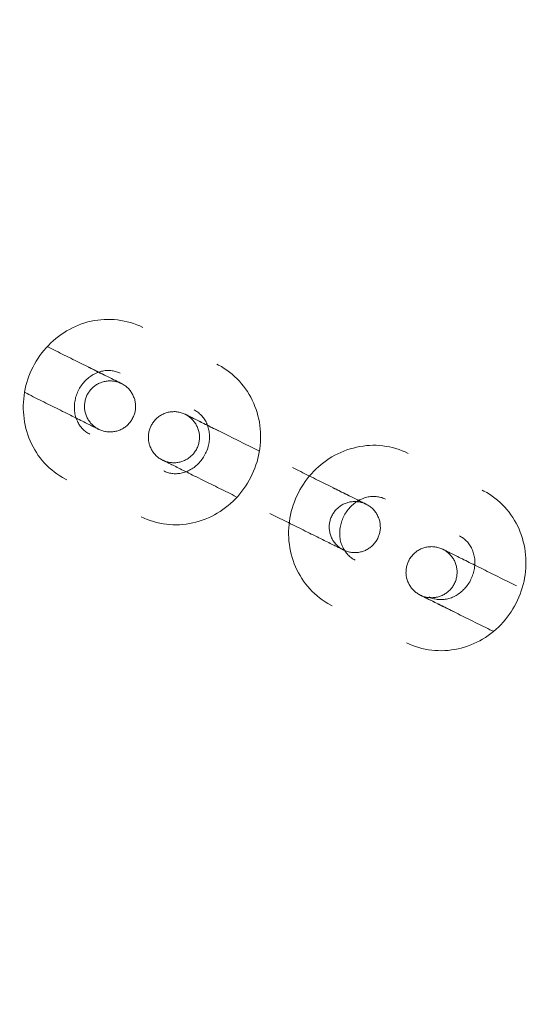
# Model space of a CAD drawing. Header units: millimetres. Extents: x -188930 to 271134, y -158090 to 283816.
# Tile 572 of 610: x 47196 to 47255, y 77569 to 77684. Entities that reach past the tile are written whole.
import ezdxf

# ---------------------------------------------------------------- set-up
doc = ezdxf.new("R2010")
doc.units = ezdxf.units.MM
doc.linetypes.add('AA_PRZERYWANA', pattern=[4, 3, -1])
doc.layers.add('A-DETL-1', color=5, linetype='AA_PRZERYWANA', lineweight=25)
doc.layers.add('I-FURN', color=30, linetype='Continuous', lineweight=9)

# ---------------------------------------------------------------- blocks, each defined once
blk = doc.blocks.new('LARSLAJ_hamak - LARSLAJ_hamak-V31-PZT-dwg')
at = {"layer": 'I-FURN', "flags": 128}
for points in [[(-3584.88, 7.34), (-3585.27, 7.33), (-3585.66, 7.3), (-3586.04, 7.26), (-3586.43, 7.2), (-3586.81, 7.13), (-3587.19, 7.04), (-3587.56, 6.93), (-3587.93, 6.81), (-3588.29, 6.67), (-3588.65, 6.51), (-3589, 6.34), (-3589.34, 6.16), (-3589.68, 5.96), (-3590, 5.75), (-3590.32, 5.53), (-3590.63, 5.29), (-3590.93, 5.04), (-3591.21, 4.78), (-3591.49, 4.5), (-3591.76, 4.22), (-3592.01, 3.92), (-3592.25, 3.62), (-3592.48, 3.3), (-3592.7, 2.98), (-3592.91, 2.65), (-3593.1, 2.31), (-3593.28, 1.97), (-3593.45, 1.61), (-3593.6, 1.25), (-3593.74, 0.89), (-3593.86, 0.52), (-3593.97, 0.14), (-3594.07, -0.23), (-3594.15, -0.62), (-3594.22, -1), (-3594.28, -1.39), (-3594.32, -1.78), (-3594.34, -2.17), (-3594.35, -2.56), (-3594.35, -2.95), (-3594.33, -3.34), (-3594.3, -3.73), (-3594.25, -4.12), (-3594.19, -4.5), (-3594.12, -4.89), (-3594.03, -5.27), (-3593.92, -5.64), (-3593.81, -6.02), (-3593.67, -6.38), (-3593.53, -6.75), (-3593.37, -7.1), (-3593.2, -7.45), (-3593.01, -7.8), (-3592.81, -8.13), (-3592.6, -8.46), (-3592.38, -8.78), (-3592.14, -9.09), (-3591.89, -9.39), (-3591.63, -9.68), (-3591.36, -9.96), (-3591.08, -10.23), (-3590.79, -10.48), (-3590.49, -10.73), (-3590.17, -10.96), (-3589.85, -11.18), (-3589.52, -11.38), (-3589.18, -11.57), (-3588.84, -11.75), (-3588.48, -11.91), (-3588.12, -12.06), (-3587.76, -12.19), (-3587.39, -12.31), (-3587.01, -12.41), (-3586.63, -12.49), (-3586.25, -12.56), (-3585.86, -12.61), (-3585.48, -12.64), (-3585.09, -12.66), (-3584.88, -12.66)], [(-3575.16, -12.66), (-3574.77, -12.65), (-3574.39, -12.63), (-3574, -12.59), (-3573.62, -12.53), (-3573.23, -12.45), (-3572.86, -12.36), (-3572.48, -12.25), (-3572.11, -12.13), (-3571.75, -11.99), (-3571.39, -11.84), (-3571.04, -11.67), (-3570.7, -11.48), (-3570.37, -11.29), (-3570.04, -11.08), (-3569.72, -10.85), (-3569.41, -10.61), (-3569.12, -10.36), (-3568.83, -10.1), (-3568.55, -9.83), (-3568.29, -9.54), (-3568.03, -9.25), (-3567.79, -8.94), (-3567.56, -8.63), (-3567.34, -8.31), (-3567.13, -7.98), (-3566.94, -7.64), (-3566.76, -7.29), (-3566.6, -6.94), (-3566.44, -6.58), (-3566.3, -6.21), (-3566.18, -5.84), (-3566.07, -5.47), (-3565.97, -5.09), (-3565.89, -4.71), (-3565.82, -4.32), (-3565.76, -3.94), (-3565.72, -3.55), (-3565.7, -3.16), (-3565.69, -2.77), (-3565.69, -2.38), (-3565.71, -1.98), (-3565.74, -1.6), (-3565.79, -1.21), (-3565.85, -0.82), (-3565.92, -0.44), (-3566.01, -0.06), (-3566.12, 0.32), (-3566.24, 0.69), (-3566.37, 1.06), (-3566.51, 1.42), (-3566.67, 1.78), (-3566.84, 2.13), (-3567.03, 2.47), (-3567.23, 2.81), (-3567.44, 3.13), (-3567.66, 3.45), (-3567.9, 3.76), (-3568.15, 4.06), (-3568.41, 4.35), (-3568.68, 4.63), (-3568.96, 4.9), (-3569.25, 5.16), (-3569.56, 5.4), (-3569.87, 5.63), (-3570.19, 5.85), (-3570.52, 6.06), (-3570.86, 6.25), (-3571.21, 6.43), (-3571.56, 6.59), (-3571.92, 6.73), (-3572.28, 6.87), (-3572.66, 6.98), (-3573.03, 7.08), (-3573.41, 7.17), (-3573.79, 7.23), (-3574.18, 7.28), (-3574.57, 7.32), (-3574.95, 7.34), (-3575.16, 7.34)], [(-3550.4, 7.96), (-3550.79, 7.96), (-3551.17, 7.93), (-3551.56, 7.89), (-3551.95, 7.83), (-3552.33, 7.76), (-3552.7, 7.66), (-3553.08, 7.56), (-3553.45, 7.43), (-3553.81, 7.29), (-3554.17, 7.14), (-3554.52, 6.97), (-3554.86, 6.79), (-3555.19, 6.59), (-3555.52, 6.38), (-3555.84, 6.15), (-3556.15, 5.92), (-3556.44, 5.67), (-3556.73, 5.4), (-3557.01, 5.13), (-3557.27, 4.85), (-3557.53, 4.55), (-3557.77, 4.25), (-3558, 3.93), (-3558.22, 3.61), (-3558.43, 3.28), (-3558.62, 2.94), (-3558.8, 2.59), (-3558.96, 2.24), (-3559.12, 1.88), (-3559.26, 1.52), (-3559.38, 1.15), (-3559.49, 0.77), (-3559.59, 0.39), (-3559.67, 0.01), (-3559.74, -0.37), (-3559.8, -0.76), (-3559.84, -1.15), (-3559.86, -1.54), (-3559.87, -1.93), (-3559.87, -2.32), (-3559.85, -2.71), (-3559.82, -3.1), (-3559.77, -3.49), (-3559.71, -3.88), (-3559.64, -4.26), (-3559.55, -4.64), (-3559.44, -5.02), (-3559.33, -5.39), (-3559.19, -5.76), (-3559.05, -6.12), (-3558.89, -6.48), (-3558.72, -6.83), (-3558.53, -7.17), (-3558.33, -7.5), (-3558.12, -7.83), (-3557.9, -8.15), (-3557.66, -8.46), (-3557.41, -8.76), (-3557.15, -9.05), (-3556.88, -9.33), (-3556.6, -9.6), (-3556.31, -9.85), (-3556, -10.1), (-3555.69, -10.33), (-3555.37, -10.55), (-3555.04, -10.75), (-3554.7, -10.95), (-3554.35, -11.12), (-3554, -11.28), (-3553.64, -11.43), (-3553.28, -11.56), (-3552.9, -11.68), (-3552.53, -11.78), (-3552.15, -11.86), (-3551.77, -11.93), (-3551.38, -11.98), (-3550.99, -12.02), (-3550.61, -12.03), (-3550.4, -12.04)], [(-3540.68, -12.03), (-3540.29, -12.03), (-3539.9, -12), (-3539.52, -11.96), (-3539.13, -11.9), (-3538.75, -11.82), (-3538.37, -11.73), (-3538, -11.63), (-3537.63, -11.5), (-3537.27, -11.36), (-3536.91, -11.21), (-3536.56, -11.04), (-3536.22, -10.86), (-3535.88, -10.66), (-3535.56, -10.45), (-3535.24, -10.22), (-3534.93, -9.99), (-3534.63, -9.74), (-3534.35, -9.47), (-3534.07, -9.2), (-3533.8, -8.92), (-3533.55, -8.62), (-3533.31, -8.32), (-3533.08, -8), (-3532.86, -7.68), (-3532.65, -7.35), (-3532.46, -7.01), (-3532.28, -6.66), (-3532.11, -6.31), (-3531.96, -5.95), (-3531.82, -5.59), (-3531.7, -5.22), (-3531.59, -4.84), (-3531.49, -4.46), (-3531.41, -4.08), (-3531.34, -3.7), (-3531.28, -3.31), (-3531.24, -2.92), (-3531.22, -2.53), (-3531.21, -2.14), (-3531.21, -1.75), (-3531.23, -1.36), (-3531.26, -0.97), (-3531.31, -0.58), (-3531.37, -0.19), (-3531.44, 0.19), (-3531.53, 0.57), (-3531.64, 0.95), (-3531.75, 1.32), (-3531.89, 1.69), (-3532.03, 2.05), (-3532.19, 2.41), (-3532.36, 2.76), (-3532.55, 3.1), (-3532.75, 3.43), (-3532.96, 3.76), (-3533.18, 4.08), (-3533.42, 4.39), (-3533.67, 4.69), (-3533.93, 4.98), (-3534.2, 5.26), (-3534.48, 5.53), (-3534.77, 5.78), (-3535.07, 6.03), (-3535.39, 6.26), (-3535.71, 6.48), (-3536.04, 6.68), (-3536.38, 6.88), (-3536.72, 7.05), (-3537.08, 7.22), (-3537.44, 7.36), (-3537.8, 7.49), (-3538.17, 7.61), (-3538.55, 7.71), (-3538.93, 7.79), (-3539.31, 7.86), (-3539.7, 7.91), (-3540.08, 7.95), (-3540.47, 7.96), (-3540.68, 7.97)], [(-3583.84, 1.61), (-3583.86, 1.61), (-3583.89, 1.61), (-3583.93, 1.61), (-3583.98, 1.61), (-3584.04, 1.61), (-3584.11, 1.61), (-3584.19, 1.61), (-3584.28, 1.61), (-3584.39, 1.61), (-3584.5, 1.61), (-3584.63, 1.61), (-3584.76, 1.61), (-3584.9, 1.61), (-3585.06, 1.61), (-3585.22, 1.61), (-3585.39, 1.61), (-3585.57, 1.61), (-3585.76, 1.61), (-3585.96, 1.61), (-3586.16, 1.61), (-3586.38, 1.61), (-3586.59, 1.61), (-3586.82, 1.61), (-3587.05, 1.61), (-3587.29, 1.61), (-3587.54, 1.61), (-3587.79, 1.61), (-3588.04, 1.61), (-3588.3, 1.61), (-3588.56, 1.61), (-3588.83, 1.61), (-3589.1, 1.61), (-3589.37, 1.61), (-3589.65, 1.61), (-3589.92, 1.61), (-3590.2, 1.61), (-3590.48, 1.61), (-3590.76, 1.61), (-3591.04, 1.61), (-3591.32, 1.61), (-3591.6, 1.61), (-3591.88, 1.61), (-3592.15, 1.61), (-3592.43, 1.61), (-3592.7, 1.61), (-3592.97, 1.61), (-3593.23, 1.61), (-3593.49, 1.61)], [(-3584.88, -6.66), (-3585.01, -6.66), (-3585.14, -6.65), (-3585.27, -6.64), (-3585.39, -6.62), (-3585.52, -6.59), (-3585.65, -6.56), (-3585.78, -6.53), (-3585.9, -6.48), (-3586.03, -6.44), (-3586.15, -6.38), (-3586.28, -6.32), (-3586.4, -6.26), (-3586.52, -6.19), (-3586.64, -6.11), (-3586.75, -6.03), (-3586.86, -5.94), (-3586.98, -5.85), (-3587.08, -5.75), (-3587.19, -5.64), (-3587.29, -5.53), (-3587.39, -5.42), (-3587.49, -5.3), (-3587.58, -5.18), (-3587.67, -5.05), (-3587.75, -4.91), (-3587.83, -4.77), (-3587.9, -4.63), (-3587.97, -4.49), (-3588.03, -4.34), (-3588.09, -4.18), (-3588.14, -4.03), (-3588.19, -3.87), (-3588.23, -3.71), (-3588.27, -3.54), (-3588.3, -3.38), (-3588.32, -3.21), (-3588.34, -3.05), (-3588.35, -2.88), (-3588.35, -2.71), (-3588.35, -2.54), (-3588.35, -2.37), (-3588.33, -2.2), (-3588.31, -2.04), (-3588.28, -1.87), (-3588.25, -1.71), (-3588.21, -1.54), (-3588.17, -1.38), (-3588.12, -1.23), (-3588.07, -1.07), (-3588, -0.92), (-3587.94, -0.77), (-3587.87, -0.63), (-3587.79, -0.49), (-3587.71, -0.35), (-3587.63, -0.22), (-3587.54, -0.09), (-3587.44, 0.03), (-3587.35, 0.15), (-3587.25, 0.26), (-3587.14, 0.37), (-3587.04, 0.47), (-3586.93, 0.56), (-3586.81, 0.66), (-3586.7, 0.74), (-3586.58, 0.82), (-3586.46, 0.89), (-3586.34, 0.96), (-3586.22, 1.02), (-3586.1, 1.08), (-3585.97, 1.13), (-3585.85, 1.18), (-3585.72, 1.22), (-3585.59, 1.25), (-3585.46, 1.28), (-3585.34, 1.3), (-3585.21, 1.32), (-3585.08, 1.33), (-3584.95, 1.34), (-3584.88, 1.34)], [(-3588.18, 1.61), (-3587.92, 1.61), (-3587.67, 1.61), (-3587.42, 1.61), (-3587.18, 1.61), (-3586.95, 1.61), (-3586.72, 1.61), (-3586.49, 1.61), (-3586.28, 1.61), (-3586.07, 1.61), (-3585.87, 1.61), (-3585.67, 1.61), (-3585.49, 1.61), (-3585.31, 1.61), (-3585.15, 1.61), (-3584.99, 1.61), (-3584.84, 1.61), (-3584.7, 1.61), (-3584.57, 1.61), (-3584.45, 1.61), (-3584.34, 1.61), (-3584.24, 1.61), (-3584.15, 1.61), (-3584.07, 1.61), (-3584.01, 1.61), (-3583.95, 1.61), (-3583.91, 1.61), (-3583.87, 1.61), (-3583.85, 1.61)], [(-3586.84, -1.39), (-3586.83, -1.27), (-3586.83, -1.15), (-3586.81, -1.03), (-3586.8, -0.91), (-3586.78, -0.79), (-3586.75, -0.68), (-3586.72, -0.56), (-3586.68, -0.45), (-3586.64, -0.33), (-3586.6, -0.22), (-3586.55, -0.11), (-3586.5, 0), (-3586.44, 0.1), (-3586.38, 0.2), (-3586.31, 0.3), (-3586.24, 0.4), (-3586.17, 0.5), (-3586.09, 0.59), (-3586.01, 0.68), (-3585.93, 0.76), (-3585.84, 0.84), (-3585.75, 0.92), (-3585.65, 1), (-3585.56, 1.07), (-3585.46, 1.14), (-3585.35, 1.2), (-3585.25, 1.26), (-3585.14, 1.31), (-3585.03, 1.36), (-3584.92, 1.41), (-3584.81, 1.45), (-3584.7, 1.49), (-3584.58, 1.52), (-3584.46, 1.54), (-3584.35, 1.57), (-3584.23, 1.59), (-3584.11, 1.6), (-3583.99, 1.61), (-3583.87, 1.61), (-3583.84, 1.61)], [(-3583.84, 1.61), (-3583.72, 1.61), (-3583.6, 1.6), (-3583.48, 1.59), (-3583.36, 1.57), (-3583.24, 1.55), (-3583.12, 1.53), (-3583.01, 1.49), (-3582.89, 1.46), (-3582.78, 1.42), (-3582.67, 1.37), (-3582.56, 1.33), (-3582.45, 1.27), (-3582.35, 1.21), (-3582.24, 1.15), (-3582.14, 1.09), (-3582.04, 1.02), (-3581.95, 0.94), (-3581.86, 0.87), (-3581.77, 0.79), (-3581.68, 0.7), (-3581.6, 0.61), (-3581.52, 0.52), (-3581.45, 0.43), (-3581.38, 0.33), (-3581.31, 0.23), (-3581.25, 0.13), (-3581.19, 0.03), (-3581.14, -0.08), (-3581.09, -0.19), (-3581.04, -0.3), (-3581, -0.41), (-3580.96, -0.53), (-3580.93, -0.64), (-3580.9, -0.76), (-3580.88, -0.88), (-3580.86, -1), (-3580.85, -1.12), (-3580.84, -1.24), (-3580.84, -1.36), (-3580.84, -1.39)], [(-3575.16, 1.34), (-3575.03, 1.34), (-3574.9, 1.33), (-3574.78, 1.31), (-3574.65, 1.29), (-3574.52, 1.27), (-3574.39, 1.24), (-3574.26, 1.2), (-3574.14, 1.16), (-3574.01, 1.11), (-3573.89, 1.06), (-3573.77, 1), (-3573.64, 0.93), (-3573.52, 0.86), (-3573.41, 0.79), (-3573.29, 0.7), (-3573.18, 0.62), (-3573.07, 0.52), (-3572.96, 0.42), (-3572.85, 0.32), (-3572.75, 0.21), (-3572.65, 0.1), (-3572.55, -0.02), (-3572.46, -0.15), (-3572.38, -0.28), (-3572.29, -0.41), (-3572.21, -0.55), (-3572.14, -0.69), (-3572.07, -0.84), (-3572.01, -0.99), (-3571.95, -1.14), (-3571.9, -1.3), (-3571.85, -1.46), (-3571.81, -1.62), (-3571.77, -1.78), (-3571.74, -1.94), (-3571.72, -2.11), (-3571.7, -2.28), (-3571.69, -2.45), (-3571.69, -2.62), (-3571.69, -2.79), (-3571.7, -2.95), (-3571.71, -3.12), (-3571.73, -3.29), (-3571.76, -3.45), (-3571.79, -3.62), (-3571.83, -3.78), (-3571.87, -3.94), (-3571.92, -4.1), (-3571.98, -4.25), (-3572.04, -4.41), (-3572.1, -4.55), (-3572.17, -4.7), (-3572.25, -4.84), (-3572.33, -4.97), (-3572.42, -5.11), (-3572.5, -5.23), (-3572.6, -5.35), (-3572.7, -5.47), (-3572.8, -5.58), (-3572.9, -5.69), (-3573.01, -5.79), (-3573.12, -5.89), (-3573.23, -5.98), (-3573.34, -6.07), (-3573.46, -6.14), (-3573.58, -6.22), (-3573.7, -6.29), (-3573.82, -6.35), (-3573.95, -6.41), (-3574.07, -6.46), (-3574.2, -6.5), (-3574.32, -6.54), (-3574.45, -6.58), (-3574.58, -6.6), (-3574.71, -6.63), (-3574.84, -6.64), (-3574.96, -6.66), (-3575.09, -6.66), (-3575.16, -6.66)], [(-3550.4, -6.04), (-3550.53, -6.03), (-3550.66, -6.02), (-3550.78, -6.01), (-3550.91, -5.99), (-3551.04, -5.97), (-3551.17, -5.93), (-3551.3, -5.9), (-3551.42, -5.86), (-3551.55, -5.81), (-3551.67, -5.75), (-3551.79, -5.69), (-3551.92, -5.63), (-3552.04, -5.56), (-3552.15, -5.48), (-3552.27, -5.4), (-3552.38, -5.31), (-3552.49, -5.22), (-3552.6, -5.12), (-3552.71, -5.02), (-3552.81, -4.91), (-3552.91, -4.79), (-3553.01, -4.67), (-3553.1, -4.55), (-3553.18, -4.42), (-3553.27, -4.29), (-3553.35, -4.15), (-3553.42, -4), (-3553.49, -3.86), (-3553.55, -3.71), (-3553.61, -3.56), (-3553.66, -3.4), (-3553.71, -3.24), (-3553.75, -3.08), (-3553.79, -2.92), (-3553.82, -2.75), (-3553.84, -2.59), (-3553.86, -2.42), (-3553.87, -2.25), (-3553.87, -2.08), (-3553.87, -1.91), (-3553.86, -1.74), (-3553.85, -1.58), (-3553.83, -1.41), (-3553.8, -1.24), (-3553.77, -1.08), (-3553.73, -0.92), (-3553.69, -0.76), (-3553.64, -0.6), (-3553.58, -0.44), (-3553.52, -0.29), (-3553.46, -0.14), (-3553.39, 0), (-3553.31, 0.14), (-3553.23, 0.28), (-3553.14, 0.41), (-3553.06, 0.54), (-3552.96, 0.66), (-3552.87, 0.78), (-3552.76, 0.89), (-3552.66, 0.99), (-3552.55, 1.1), (-3552.44, 1.19), (-3552.33, 1.28), (-3552.22, 1.37), (-3552.1, 1.45), (-3551.98, 1.52), (-3551.86, 1.59), (-3551.74, 1.65), (-3551.62, 1.71), (-3551.49, 1.76), (-3551.36, 1.81), (-3551.24, 1.84), (-3551.11, 1.88), (-3550.98, 1.91), (-3550.85, 1.93), (-3550.73, 1.95), (-3550.6, 1.96), (-3550.47, 1.96), (-3550.4, 1.96)], [(-3540.68, 1.97), (-3540.55, 1.96), (-3540.42, 1.95), (-3540.29, 1.94), (-3540.17, 1.92), (-3540.04, 1.9), (-3539.91, 1.86), (-3539.78, 1.83), (-3539.66, 1.79), (-3539.53, 1.74), (-3539.41, 1.68), (-3539.28, 1.63), (-3539.16, 1.56), (-3539.04, 1.49), (-3538.92, 1.41), (-3538.81, 1.33), (-3538.7, 1.24), (-3538.58, 1.15), (-3538.48, 1.05), (-3538.37, 0.95), (-3538.27, 0.84), (-3538.17, 0.72), (-3538.07, 0.6), (-3537.98, 0.48), (-3537.89, 0.35), (-3537.81, 0.22), (-3537.73, 0.08), (-3537.66, -0.06), (-3537.59, -0.21), (-3537.53, -0.36), (-3537.47, -0.51), (-3537.42, -0.67), (-3537.37, -0.83), (-3537.33, -0.99), (-3537.29, -1.15), (-3537.26, -1.32), (-3537.24, -1.48), (-3537.22, -1.65), (-3537.21, -1.82), (-3537.21, -1.99), (-3537.21, -2.16), (-3537.22, -2.33), (-3537.23, -2.49), (-3537.25, -2.66), (-3537.28, -2.83), (-3537.31, -2.99), (-3537.35, -3.15), (-3537.39, -3.31), (-3537.44, -3.47), (-3537.49, -3.63), (-3537.56, -3.78), (-3537.62, -3.93), (-3537.69, -4.07), (-3537.77, -4.21), (-3537.85, -4.35), (-3537.93, -4.48), (-3538.02, -4.6), (-3538.12, -4.73), (-3538.21, -4.84), (-3538.31, -4.96), (-3538.42, -5.06), (-3538.53, -5.17), (-3538.63, -5.26), (-3538.75, -5.35), (-3538.86, -5.44), (-3538.98, -5.52), (-3539.1, -5.59), (-3539.22, -5.66), (-3539.34, -5.72), (-3539.46, -5.78), (-3539.59, -5.83), (-3539.71, -5.87), (-3539.84, -5.91), (-3539.97, -5.95), (-3540.1, -5.98), (-3540.23, -6), (-3540.35, -6.02), (-3540.48, -6.03), (-3540.61, -6.03), (-3540.68, -6.03)], [(-3576.41, -2.12), (-3576.4, -2), (-3576.4, -1.88), (-3576.39, -1.76), (-3576.37, -1.64), (-3576.35, -1.52), (-3576.32, -1.41), (-3576.29, -1.29), (-3576.25, -1.18), (-3576.21, -1.06), (-3576.17, -0.95), (-3576.12, -0.84), (-3576.07, -0.73), (-3576.01, -0.63), (-3575.95, -0.53), (-3575.88, -0.43), (-3575.81, -0.33), (-3575.74, -0.23), (-3575.66, -0.14), (-3575.58, -0.05), (-3575.5, 0.03), (-3575.41, 0.11), (-3575.32, 0.19), (-3575.22, 0.27), (-3575.13, 0.34), (-3575.03, 0.41), (-3574.93, 0.47), (-3574.82, 0.53), (-3574.71, 0.58), (-3574.61, 0.63), (-3574.49, 0.68), (-3574.38, 0.72), (-3574.27, 0.76), (-3574.15, 0.79), (-3574.03, 0.81), (-3573.92, 0.84), (-3573.8, 0.86), (-3573.68, 0.87), (-3573.56, 0.88), (-3573.44, 0.88), (-3573.41, 0.88)], [(-3573.41, 0.88), (-3573.29, 0.88), (-3573.17, 0.87), (-3573.05, 0.86), (-3572.93, 0.84), (-3572.81, 0.82), (-3572.69, 0.8), (-3572.58, 0.76), (-3572.46, 0.73), (-3572.35, 0.69), (-3572.24, 0.64), (-3572.13, 0.6), (-3572.02, 0.54), (-3571.92, 0.48), (-3571.81, 0.42), (-3571.71, 0.36), (-3571.62, 0.29), (-3571.52, 0.21), (-3571.43, 0.14), (-3571.34, 0.06), (-3571.25, -0.03), (-3571.17, -0.12), (-3571.09, -0.21), (-3571.02, -0.3), (-3570.95, -0.4), (-3570.88, -0.5), (-3570.82, -0.6), (-3570.76, -0.7), (-3570.71, -0.81), (-3570.66, -0.92), (-3570.61, -1.03), (-3570.57, -1.14), (-3570.53, -1.26), (-3570.5, -1.37), (-3570.47, -1.49), (-3570.45, -1.61), (-3570.43, -1.73), (-3570.42, -1.85), (-3570.41, -1.97), (-3570.41, -2.09), (-3570.41, -2.12)], [(-3563.75, 0.88), (-3564.01, 0.88), (-3564.28, 0.88), (-3564.55, 0.88), (-3564.82, 0.88), (-3565.09, 0.88), (-3565.37, 0.88), (-3565.64, 0.88), (-3565.92, 0.88), (-3566.2, 0.88), (-3566.48, 0.88), (-3566.76, 0.88), (-3567.04, 0.88), (-3567.32, 0.88), (-3567.6, 0.88), (-3567.87, 0.88), (-3568.14, 0.88), (-3568.41, 0.88), (-3568.68, 0.88), (-3568.94, 0.88), (-3569.2, 0.88), (-3569.46, 0.88), (-3569.71, 0.88), (-3569.95, 0.88), (-3570.19, 0.88), (-3570.42, 0.88), (-3570.65, 0.88), (-3570.87, 0.88), (-3571.08, 0.88), (-3571.28, 0.88), (-3571.48, 0.88), (-3571.67, 0.88), (-3571.85, 0.88), (-3572.02, 0.88), (-3572.18, 0.88), (-3572.34, 0.88), (-3572.48, 0.88), (-3572.62, 0.88), (-3572.74, 0.88), (-3572.85, 0.88), (-3572.96, 0.88), (-3573.05, 0.88), (-3573.13, 0.88), (-3573.21, 0.88), (-3573.27, 0.88), (-3573.32, 0.88), (-3573.36, 0.88), (-3573.38, 0.88), (-3573.4, 0.88)], [(-3573.4, 0.88), (-3573.38, 0.88), (-3573.36, 0.88), (-3573.32, 0.88), (-3573.27, 0.88), (-3573.21, 0.88), (-3573.13, 0.88), (-3573.05, 0.88), (-3572.96, 0.88), (-3572.85, 0.88), (-3572.74, 0.88), (-3572.62, 0.88), (-3572.48, 0.88), (-3572.34, 0.88), (-3572.18, 0.88), (-3572.02, 0.88), (-3571.85, 0.88), (-3571.67, 0.88), (-3571.48, 0.88), (-3571.28, 0.88), (-3571.08, 0.88), (-3570.87, 0.88), (-3570.65, 0.88), (-3570.42, 0.88), (-3570.19, 0.88), (-3569.95, 0.88), (-3569.71, 0.88), (-3569.46, 0.88), (-3569.2, 0.88), (-3569.06, 0.88)], [(-3559.35, 0.88), (-3559.09, 0.88), (-3558.82, 0.88), (-3558.55, 0.88), (-3558.28, 0.88), (-3558.01, 0.88), (-3557.73, 0.88), (-3557.46, 0.88), (-3557.18, 0.88), (-3556.9, 0.88), (-3556.62, 0.88), (-3556.34, 0.88), (-3556.06, 0.88), (-3555.78, 0.88), (-3555.5, 0.88), (-3555.23, 0.88), (-3554.96, 0.88), (-3554.69, 0.88), (-3554.42, 0.88), (-3554.16, 0.88), (-3553.9, 0.88), (-3553.64, 0.88), (-3553.39, 0.88), (-3553.15, 0.88), (-3552.91, 0.88), (-3552.68, 0.88), (-3552.45, 0.88), (-3552.23, 0.88), (-3552.02, 0.88), (-3551.82, 0.88), (-3551.62, 0.88), (-3551.43, 0.88), (-3551.25, 0.88), (-3551.08, 0.88), (-3550.92, 0.88), (-3550.76, 0.88), (-3550.62, 0.88), (-3550.48, 0.88), (-3550.36, 0.88), (-3550.24, 0.88), (-3550.14, 0.88), (-3550.05, 0.88), (-3549.96, 0.88), (-3549.89, 0.88), (-3549.83, 0.88), (-3549.78, 0.88), (-3549.74, 0.88), (-3549.71, 0.88), (-3549.7, 0.88)], [(-3549.7, 0.88), (-3549.71, 0.88), (-3549.74, 0.88), (-3549.78, 0.88), (-3549.83, 0.88), (-3549.89, 0.88), (-3549.96, 0.88), (-3550.05, 0.88), (-3550.14, 0.88), (-3550.24, 0.88), (-3550.36, 0.88), (-3550.48, 0.88), (-3550.62, 0.88), (-3550.76, 0.88), (-3550.92, 0.88), (-3551.08, 0.88), (-3551.25, 0.88), (-3551.43, 0.88), (-3551.62, 0.88), (-3551.82, 0.88), (-3552.02, 0.88), (-3552.23, 0.88), (-3552.45, 0.88), (-3552.68, 0.88), (-3552.91, 0.88), (-3553.15, 0.88), (-3553.39, 0.88), (-3553.64, 0.88), (-3553.9, 0.88), (-3554.04, 0.88)], [(-3552.69, -2.12), (-3552.69, -2), (-3552.68, -1.88), (-3552.67, -1.76), (-3552.65, -1.64), (-3552.63, -1.52), (-3552.61, -1.4), (-3552.58, -1.29), (-3552.54, -1.17), (-3552.5, -1.06), (-3552.46, -0.95), (-3552.41, -0.84), (-3552.35, -0.73), (-3552.3, -0.63), (-3552.23, -0.52), (-3552.17, -0.42), (-3552.1, -0.33), (-3552.02, -0.23), (-3551.95, -0.14), (-3551.87, -0.05), (-3551.78, 0.04), (-3551.69, 0.12), (-3551.6, 0.2), (-3551.51, 0.27), (-3551.41, 0.34), (-3551.31, 0.41), (-3551.21, 0.47), (-3551.11, 0.53), (-3551, 0.58), (-3550.89, 0.63), (-3550.78, 0.68), (-3550.67, 0.72), (-3550.55, 0.76), (-3550.44, 0.79), (-3550.32, 0.82), (-3550.2, 0.84), (-3550.08, 0.86), (-3549.96, 0.87), (-3549.84, 0.88), (-3549.72, 0.88), (-3549.69, 0.88)], [(-3549.69, 0.88), (-3549.57, 0.88), (-3549.45, 0.87), (-3549.33, 0.86), (-3549.21, 0.85), (-3549.1, 0.82), (-3548.98, 0.8), (-3548.86, 0.77), (-3548.75, 0.73), (-3548.64, 0.69), (-3548.52, 0.65), (-3548.41, 0.6), (-3548.31, 0.54), (-3548.2, 0.49), (-3548.1, 0.43), (-3548, 0.36), (-3547.9, 0.29), (-3547.81, 0.22), (-3547.71, 0.14), (-3547.63, 0.06), (-3547.54, -0.03), (-3547.46, -0.11), (-3547.38, -0.2), (-3547.31, -0.3), (-3547.23, -0.4), (-3547.17, -0.5), (-3547.11, -0.6), (-3547.05, -0.7), (-3546.99, -0.81), (-3546.94, -0.92), (-3546.9, -1.03), (-3546.85, -1.14), (-3546.82, -1.26), (-3546.79, -1.37), (-3546.76, -1.49), (-3546.74, -1.61), (-3546.72, -1.72), (-3546.7, -1.84), (-3546.7, -1.96), (-3546.69, -2.08), (-3546.69, -2.12)], [(-3544.36, -2.02), (-3544.36, -1.9), (-3544.35, -1.78), (-3544.34, -1.66), (-3544.33, -1.54), (-3544.3, -1.42), (-3544.28, -1.3), (-3544.25, -1.19), (-3544.21, -1.07), (-3544.17, -0.96), (-3544.13, -0.85), (-3544.08, -0.74), (-3544.02, -0.63), (-3543.97, -0.53), (-3543.91, -0.42), (-3543.84, -0.32), (-3543.77, -0.23), (-3543.7, -0.13), (-3543.62, -0.04), (-3543.54, 0.05), (-3543.45, 0.13), (-3543.37, 0.22), (-3543.28, 0.29), (-3543.18, 0.37), (-3543.08, 0.44), (-3542.98, 0.51), (-3542.88, 0.57), (-3542.78, 0.63), (-3542.67, 0.68), (-3542.56, 0.73), (-3542.45, 0.78), (-3542.34, 0.82), (-3542.22, 0.86), (-3542.11, 0.89), (-3541.99, 0.92), (-3541.87, 0.94), (-3541.76, 0.96), (-3541.64, 0.97), (-3541.52, 0.98), (-3541.4, 0.98), (-3541.36, 0.98)], [(-3541.36, 0.98), (-3541.24, 0.98), (-3541.12, 0.97), (-3541, 0.96), (-3540.89, 0.94), (-3540.77, 0.92), (-3540.65, 0.9), (-3540.53, 0.87), (-3540.42, 0.83), (-3540.31, 0.79), (-3540.2, 0.75), (-3540.09, 0.7), (-3539.98, 0.64), (-3539.87, 0.59), (-3539.77, 0.52), (-3539.67, 0.46), (-3539.57, 0.39), (-3539.48, 0.32), (-3539.39, 0.24), (-3539.3, 0.16), (-3539.21, 0.07), (-3539.13, -0.01), (-3539.05, -0.11), (-3538.98, -0.2), (-3538.91, -0.3), (-3538.84, -0.4), (-3538.78, -0.5), (-3538.72, -0.6), (-3538.66, -0.71), (-3538.61, -0.82), (-3538.57, -0.93), (-3538.53, -1.04), (-3538.49, -1.16), (-3538.46, -1.27), (-3538.43, -1.39), (-3538.41, -1.51), (-3538.39, -1.63), (-3538.38, -1.75), (-3538.37, -1.86), (-3538.36, -1.98), (-3538.36, -2.02)], [(-3531.71, 0.98), (-3531.97, 0.98), (-3532.23, 0.98), (-3532.5, 0.98), (-3532.77, 0.98), (-3533.05, 0.98), (-3533.32, 0.98), (-3533.6, 0.98), (-3533.88, 0.98), (-3534.16, 0.98), (-3534.44, 0.98), (-3534.72, 0.98), (-3535, 0.98), (-3535.28, 0.98), (-3535.55, 0.98), (-3535.83, 0.98), (-3536.1, 0.98), (-3536.37, 0.98), (-3536.64, 0.98), (-3536.9, 0.98), (-3537.16, 0.98), (-3537.41, 0.98), (-3537.66, 0.98), (-3537.91, 0.98), (-3538.15, 0.98), (-3538.38, 0.98), (-3538.6, 0.98), (-3538.82, 0.98), (-3539.04, 0.98), (-3539.24, 0.98), (-3539.44, 0.98), (-3539.63, 0.98), (-3539.81, 0.98), (-3539.98, 0.98), (-3540.14, 0.98), (-3540.29, 0.98), (-3540.44, 0.98), (-3540.57, 0.98), (-3540.7, 0.98), (-3540.81, 0.98), (-3540.92, 0.98), (-3541.01, 0.98), (-3541.09, 0.98), (-3541.16, 0.98), (-3541.22, 0.98), (-3541.27, 0.98), (-3541.31, 0.98), (-3541.34, 0.98), (-3541.36, 0.98)], [(-3541.36, 0.98), (-3541.34, 0.98), (-3541.31, 0.98), (-3541.27, 0.98), (-3541.22, 0.98), (-3541.16, 0.98), (-3541.09, 0.98), (-3541.01, 0.98), (-3540.92, 0.98), (-3540.81, 0.98), (-3540.7, 0.98), (-3540.57, 0.98), (-3540.44, 0.98), (-3540.29, 0.98), (-3540.14, 0.98), (-3539.98, 0.98), (-3539.81, 0.98), (-3539.63, 0.98), (-3539.44, 0.98), (-3539.24, 0.98), (-3539.04, 0.98), (-3538.82, 0.98), (-3538.6, 0.98), (-3538.38, 0.98), (-3538.15, 0.98), (-3537.91, 0.98), (-3537.66, 0.98), (-3537.41, 0.98), (-3537.16, 0.98), (-3537.02, 0.98)], [(-3583.84, -4.39), (-3583.96, -4.39), (-3584.07, -4.38), (-3584.19, -4.37), (-3584.31, -4.35), (-3584.43, -4.33), (-3584.55, -4.3), (-3584.66, -4.27), (-3584.78, -4.24), (-3584.89, -4.2), (-3585, -4.15), (-3585.11, -4.1), (-3585.22, -4.05), (-3585.33, -3.99), (-3585.43, -3.93), (-3585.53, -3.87), (-3585.63, -3.8), (-3585.72, -3.72), (-3585.81, -3.64), (-3585.9, -3.56), (-3585.99, -3.48), (-3586.07, -3.39), (-3586.15, -3.3), (-3586.22, -3.21), (-3586.29, -3.11), (-3586.36, -3.01), (-3586.42, -2.91), (-3586.48, -2.8), (-3586.54, -2.7), (-3586.59, -2.59), (-3586.63, -2.48), (-3586.67, -2.36), (-3586.71, -2.25), (-3586.74, -2.13), (-3586.77, -2.02), (-3586.79, -1.9), (-3586.81, -1.78), (-3586.82, -1.66), (-3586.83, -1.54), (-3586.84, -1.42), (-3586.84, -1.39)], [(-3580.84, -1.39), (-3580.84, -1.51), (-3580.84, -1.63), (-3580.86, -1.75), (-3580.87, -1.87), (-3580.9, -1.98), (-3580.92, -2.1), (-3580.95, -2.22), (-3580.99, -2.33), (-3581.03, -2.45), (-3581.07, -2.56), (-3581.12, -2.67), (-3581.17, -2.77), (-3581.23, -2.88), (-3581.29, -2.98), (-3581.36, -3.08), (-3581.43, -3.18), (-3581.5, -3.28), (-3581.58, -3.37), (-3581.66, -3.46), (-3581.75, -3.54), (-3581.83, -3.62), (-3581.92, -3.7), (-3582.02, -3.78), (-3582.11, -3.85), (-3582.21, -3.91), (-3582.32, -3.98), (-3582.42, -4.03), (-3582.53, -4.09), (-3582.64, -4.14), (-3582.75, -4.18), (-3582.86, -4.23), (-3582.97, -4.26), (-3583.09, -4.29), (-3583.21, -4.32), (-3583.33, -4.35), (-3583.44, -4.36), (-3583.56, -4.38), (-3583.68, -4.38), (-3583.8, -4.39), (-3583.84, -4.39)], [(-3573.41, -5.12), (-3573.53, -5.12), (-3573.65, -5.11), (-3573.77, -5.1), (-3573.88, -5.08), (-3574, -5.06), (-3574.12, -5.03), (-3574.24, -5), (-3574.35, -4.97), (-3574.46, -4.93), (-3574.57, -4.88), (-3574.68, -4.83), (-3574.79, -4.78), (-3574.9, -4.72), (-3575, -4.66), (-3575.1, -4.6), (-3575.2, -4.53), (-3575.29, -4.45), (-3575.38, -4.37), (-3575.47, -4.29), (-3575.56, -4.21), (-3575.64, -4.12), (-3575.72, -4.03), (-3575.79, -3.94), (-3575.86, -3.84), (-3575.93, -3.74), (-3575.99, -3.64), (-3576.05, -3.53), (-3576.11, -3.43), (-3576.16, -3.32), (-3576.2, -3.21), (-3576.24, -3.09), (-3576.28, -2.98), (-3576.31, -2.86), (-3576.34, -2.75), (-3576.36, -2.63), (-3576.38, -2.51), (-3576.39, -2.39), (-3576.4, -2.27), (-3576.41, -2.15), (-3576.41, -2.12)], [(-3570.41, -2.12), (-3570.41, -2.24), (-3570.42, -2.36), (-3570.43, -2.48), (-3570.45, -2.6), (-3570.47, -2.71), (-3570.49, -2.83), (-3570.52, -2.95), (-3570.56, -3.06), (-3570.6, -3.18), (-3570.64, -3.29), (-3570.69, -3.4), (-3570.75, -3.5), (-3570.8, -3.61), (-3570.86, -3.71), (-3570.93, -3.81), (-3571, -3.91), (-3571.07, -4.01), (-3571.15, -4.1), (-3571.23, -4.19), (-3571.32, -4.27), (-3571.4, -4.35), (-3571.5, -4.43), (-3571.59, -4.51), (-3571.69, -4.58), (-3571.79, -4.64), (-3571.89, -4.71), (-3571.99, -4.76), (-3572.1, -4.82), (-3572.21, -4.87), (-3572.32, -4.91), (-3572.43, -4.96), (-3572.55, -4.99), (-3572.66, -5.02), (-3572.78, -5.05), (-3572.9, -5.08), (-3573.02, -5.09), (-3573.13, -5.11), (-3573.25, -5.11), (-3573.37, -5.12), (-3573.41, -5.12)], [(-3549.69, -5.12), (-3549.81, -5.11), (-3549.93, -5.11), (-3550.05, -5.09), (-3550.17, -5.08), (-3550.29, -5.06), (-3550.4, -5.03), (-3550.52, -5), (-3550.64, -4.96), (-3550.75, -4.92), (-3550.86, -4.88), (-3550.97, -4.83), (-3551.08, -4.78), (-3551.18, -4.72), (-3551.29, -4.66), (-3551.39, -4.59), (-3551.48, -4.52), (-3551.58, -4.45), (-3551.67, -4.37), (-3551.76, -4.29), (-3551.84, -4.21), (-3551.93, -4.12), (-3552, -4.03), (-3552.08, -3.93), (-3552.15, -3.84), (-3552.22, -3.74), (-3552.28, -3.64), (-3552.34, -3.53), (-3552.39, -3.42), (-3552.44, -3.31), (-3552.49, -3.2), (-3552.53, -3.09), (-3552.57, -2.98), (-3552.6, -2.86), (-3552.63, -2.74), (-3552.65, -2.63), (-3552.67, -2.51), (-3552.68, -2.39), (-3552.69, -2.27), (-3552.69, -2.15), (-3552.69, -2.12)], [(-3546.69, -2.12), (-3546.69, -2.24), (-3546.7, -2.36), (-3546.71, -2.48), (-3546.73, -2.59), (-3546.75, -2.71), (-3546.78, -2.83), (-3546.81, -2.95), (-3546.84, -3.06), (-3546.88, -3.17), (-3546.93, -3.28), (-3546.98, -3.39), (-3547.03, -3.5), (-3547.09, -3.61), (-3547.15, -3.71), (-3547.22, -3.81), (-3547.29, -3.91), (-3547.36, -4), (-3547.44, -4.09), (-3547.52, -4.18), (-3547.6, -4.27), (-3547.69, -4.35), (-3547.78, -4.43), (-3547.87, -4.5), (-3547.97, -4.57), (-3548.07, -4.64), (-3548.17, -4.7), (-3548.28, -4.76), (-3548.38, -4.82), (-3548.49, -4.87), (-3548.6, -4.91), (-3548.72, -4.95), (-3548.83, -4.99), (-3548.95, -5.02), (-3549.06, -5.05), (-3549.18, -5.07), (-3549.3, -5.09), (-3549.42, -5.1), (-3549.54, -5.11), (-3549.66, -5.12), (-3549.69, -5.12)], [(-3541.36, -5.02), (-3541.48, -5.02), (-3541.6, -5.01), (-3541.72, -5), (-3541.84, -4.98), (-3541.96, -4.96), (-3542.08, -4.93), (-3542.19, -4.9), (-3542.31, -4.87), (-3542.42, -4.83), (-3542.53, -4.78), (-3542.64, -4.73), (-3542.75, -4.68), (-3542.85, -4.62), (-3542.96, -4.56), (-3543.06, -4.49), (-3543.15, -4.42), (-3543.25, -4.35), (-3543.34, -4.27), (-3543.43, -4.19), (-3543.52, -4.11), (-3543.6, -4.02), (-3543.68, -3.93), (-3543.75, -3.84), (-3543.82, -3.74), (-3543.89, -3.64), (-3543.95, -3.54), (-3544.01, -3.43), (-3544.06, -3.32), (-3544.11, -3.22), (-3544.16, -3.1), (-3544.2, -2.99), (-3544.24, -2.88), (-3544.27, -2.76), (-3544.3, -2.65), (-3544.32, -2.53), (-3544.34, -2.41), (-3544.35, -2.29), (-3544.36, -2.17), (-3544.36, -2.05), (-3544.36, -2.02)], [(-3538.36, -2.02), (-3538.37, -2.14), (-3538.37, -2.26), (-3538.39, -2.38), (-3538.4, -2.5), (-3538.42, -2.61), (-3538.45, -2.73), (-3538.48, -2.85), (-3538.52, -2.96), (-3538.56, -3.07), (-3538.6, -3.19), (-3538.65, -3.3), (-3538.7, -3.4), (-3538.76, -3.51), (-3538.82, -3.61), (-3538.89, -3.71), (-3538.96, -3.81), (-3539.03, -3.9), (-3539.11, -4), (-3539.19, -4.08), (-3539.27, -4.17), (-3539.36, -4.25), (-3539.45, -4.33), (-3539.55, -4.4), (-3539.64, -4.47), (-3539.74, -4.54), (-3539.84, -4.6), (-3539.95, -4.66), (-3540.06, -4.72), (-3540.17, -4.77), (-3540.28, -4.81), (-3540.39, -4.85), (-3540.5, -4.89), (-3540.62, -4.92), (-3540.74, -4.95), (-3540.85, -4.97), (-3540.97, -4.99), (-3541.09, -5.01), (-3541.21, -5.01), (-3541.33, -5.02), (-3541.36, -5.02)], [(-3593.49, -4.39), (-3593.23, -4.39), (-3592.97, -4.39), (-3592.7, -4.39), (-3592.43, -4.39), (-3592.15, -4.39), (-3591.88, -4.39), (-3591.6, -4.39), (-3591.32, -4.39), (-3591.04, -4.39), (-3590.76, -4.39), (-3590.48, -4.39), (-3590.2, -4.39), (-3589.92, -4.39), (-3589.65, -4.39), (-3589.37, -4.39), (-3589.1, -4.39), (-3588.83, -4.39), (-3588.56, -4.39), (-3588.3, -4.39), (-3588.04, -4.39), (-3587.79, -4.39), (-3587.54, -4.39), (-3587.29, -4.39), (-3587.05, -4.39), (-3586.82, -4.39), (-3586.59, -4.39), (-3586.38, -4.39), (-3586.16, -4.39), (-3585.96, -4.39), (-3585.76, -4.39), (-3585.57, -4.39), (-3585.39, -4.39), (-3585.22, -4.39), (-3585.06, -4.39), (-3584.9, -4.39), (-3584.76, -4.39), (-3584.63, -4.39), (-3584.5, -4.39), (-3584.39, -4.39), (-3584.28, -4.39), (-3584.19, -4.39), (-3584.11, -4.39), (-3584.04, -4.39), (-3583.97, -4.39), (-3583.92, -4.39), (-3583.89, -4.39), (-3583.86, -4.39), (-3583.84, -4.39)], [(-3583.84, -4.39), (-3583.86, -4.39), (-3583.89, -4.39), (-3583.92, -4.39), (-3583.97, -4.39), (-3584.04, -4.39), (-3584.11, -4.39), (-3584.19, -4.39), (-3584.28, -4.39), (-3584.39, -4.39), (-3584.5, -4.39), (-3584.63, -4.39), (-3584.76, -4.39), (-3584.9, -4.39), (-3585.06, -4.39), (-3585.22, -4.39), (-3585.39, -4.39), (-3585.57, -4.39), (-3585.76, -4.39), (-3585.96, -4.39), (-3586.16, -4.39), (-3586.38, -4.39), (-3586.59, -4.39), (-3586.82, -4.39), (-3587.05, -4.39), (-3587.29, -4.39), (-3587.54, -4.39), (-3587.79, -4.39), (-3588.04, -4.39), (-3588.18, -4.39)], [(-3573.4, -5.12), (-3573.38, -5.12), (-3573.36, -5.12), (-3573.32, -5.12), (-3573.27, -5.12), (-3573.21, -5.12), (-3573.13, -5.12), (-3573.05, -5.12), (-3572.96, -5.12), (-3572.85, -5.12), (-3572.74, -5.12), (-3572.62, -5.12), (-3572.48, -5.12), (-3572.34, -5.12), (-3572.18, -5.12), (-3572.02, -5.12), (-3571.85, -5.12), (-3571.67, -5.12), (-3571.48, -5.12), (-3571.28, -5.12), (-3571.08, -5.12), (-3570.87, -5.12), (-3570.65, -5.12), (-3570.42, -5.12), (-3570.19, -5.12), (-3569.95, -5.12), (-3569.71, -5.12), (-3569.46, -5.12), (-3569.2, -5.12), (-3568.94, -5.12), (-3568.68, -5.12), (-3568.41, -5.12), (-3568.14, -5.12), (-3567.87, -5.12), (-3567.6, -5.12), (-3567.32, -5.12), (-3567.04, -5.12), (-3566.76, -5.12), (-3566.48, -5.12), (-3566.2, -5.12), (-3565.92, -5.12), (-3565.64, -5.12), (-3565.37, -5.12), (-3565.09, -5.12), (-3564.82, -5.12), (-3564.54, -5.12), (-3564.28, -5.12), (-3564.01, -5.12), (-3563.75, -5.12)], [(-3569.06, -5.12), (-3569.32, -5.12), (-3569.57, -5.12), (-3569.82, -5.12), (-3570.06, -5.12), (-3570.3, -5.12), (-3570.53, -5.12), (-3570.75, -5.12), (-3570.97, -5.12), (-3571.17, -5.12), (-3571.38, -5.12), (-3571.57, -5.12), (-3571.75, -5.12), (-3571.93, -5.12), (-3572.1, -5.12), (-3572.26, -5.12), (-3572.4, -5.12), (-3572.54, -5.12), (-3572.67, -5.12), (-3572.79, -5.12), (-3572.9, -5.12), (-3573, -5.12), (-3573.09, -5.12), (-3573.17, -5.12), (-3573.24, -5.12), (-3573.29, -5.12), (-3573.34, -5.12), (-3573.37, -5.12), (-3573.39, -5.12)], [(-3549.7, -5.12), (-3549.71, -5.12), (-3549.74, -5.12), (-3549.78, -5.12), (-3549.83, -5.12), (-3549.89, -5.12), (-3549.96, -5.12), (-3550.05, -5.12), (-3550.14, -5.12), (-3550.24, -5.12), (-3550.36, -5.12), (-3550.48, -5.12), (-3550.62, -5.12), (-3550.76, -5.12), (-3550.91, -5.12), (-3551.08, -5.12), (-3551.25, -5.12), (-3551.43, -5.12), (-3551.62, -5.12), (-3551.81, -5.12), (-3552.02, -5.12), (-3552.23, -5.12), (-3552.45, -5.12), (-3552.68, -5.12), (-3552.91, -5.12), (-3553.15, -5.12), (-3553.39, -5.12), (-3553.64, -5.12), (-3553.9, -5.12), (-3554.16, -5.12), (-3554.42, -5.12), (-3554.68, -5.12), (-3554.95, -5.12), (-3555.23, -5.12), (-3555.5, -5.12), (-3555.78, -5.12), (-3556.06, -5.12), (-3556.34, -5.12), (-3556.62, -5.12), (-3556.9, -5.12), (-3557.18, -5.12), (-3557.45, -5.12), (-3557.73, -5.12), (-3558.01, -5.12), (-3558.28, -5.12), (-3558.55, -5.12), (-3558.82, -5.12), (-3559.09, -5.12), (-3559.35, -5.12)], [(-3554.04, -5.12), (-3553.78, -5.12), (-3553.53, -5.12), (-3553.28, -5.12), (-3553.04, -5.12), (-3552.8, -5.12), (-3552.57, -5.12), (-3552.35, -5.12), (-3552.13, -5.12), (-3551.92, -5.12), (-3551.72, -5.12), (-3551.53, -5.12), (-3551.35, -5.12), (-3551.17, -5.12), (-3551, -5.12), (-3550.84, -5.12), (-3550.69, -5.12), (-3550.55, -5.12), (-3550.42, -5.12), (-3550.3, -5.12), (-3550.2, -5.12), (-3550.1, -5.12), (-3550.01, -5.12), (-3549.93, -5.12), (-3549.86, -5.12), (-3549.81, -5.12), (-3549.76, -5.12), (-3549.73, -5.12), (-3549.71, -5.12)], [(-3541.36, -5.02), (-3541.34, -5.02), (-3541.31, -5.02), (-3541.27, -5.02), (-3541.22, -5.02), (-3541.16, -5.02), (-3541.09, -5.02), (-3541.01, -5.02), (-3540.91, -5.02), (-3540.81, -5.02), (-3540.7, -5.02), (-3540.57, -5.02), (-3540.44, -5.02), (-3540.29, -5.02), (-3540.14, -5.02), (-3539.98, -5.02), (-3539.81, -5.02), (-3539.63, -5.02), (-3539.44, -5.02), (-3539.24, -5.02), (-3539.04, -5.02), (-3538.82, -5.02), (-3538.6, -5.02), (-3538.38, -5.02), (-3538.15, -5.02), (-3537.91, -5.02), (-3537.66, -5.02), (-3537.41, -5.02), (-3537.16, -5.02), (-3536.9, -5.02), (-3536.64, -5.02), (-3536.37, -5.02), (-3536.1, -5.02), (-3535.83, -5.02), (-3535.55, -5.02), (-3535.28, -5.02), (-3535, -5.02), (-3534.72, -5.02), (-3534.44, -5.02), (-3534.16, -5.02), (-3533.88, -5.02), (-3533.6, -5.02), (-3533.32, -5.02), (-3533.05, -5.02), (-3532.77, -5.02), (-3532.5, -5.02), (-3532.23, -5.02), (-3531.97, -5.02), (-3531.71, -5.02)], [(-3537.02, -5.02), (-3537.28, -5.02), (-3537.53, -5.02), (-3537.78, -5.02), (-3538.02, -5.02), (-3538.25, -5.02), (-3538.48, -5.02), (-3538.71, -5.02), (-3538.92, -5.02), (-3539.13, -5.02), (-3539.33, -5.02), (-3539.53, -5.02), (-3539.71, -5.02), (-3539.89, -5.02), (-3540.05, -5.02), (-3540.21, -5.02), (-3540.36, -5.02), (-3540.5, -5.02), (-3540.63, -5.02), (-3540.75, -5.02), (-3540.86, -5.02), (-3540.96, -5.02), (-3541.05, -5.02), (-3541.13, -5.02), (-3541.19, -5.02), (-3541.25, -5.02), (-3541.29, -5.02), (-3541.33, -5.02), (-3541.35, -5.02)]]:
    blk.add_lwpolyline(points, dxfattribs=at)

msp = doc.modelspace()

# ---------------------------------------------------------------- linework, layer by layer
at = {"layer": 'A-DETL-1'}
msp.add_arc((41477.35, 67739.67), 13801.5, 353.495703, 77.182857, dxfattribs=at)

# ---------------------------------------------------------------- block references
at = {"layer": 'I-FURN', "rotation": 153.5634422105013}
msp.add_blockref('LARSLAJ_hamak - LARSLAJ_hamak-V31-PZT-dwg', (44034.39, 79213.57), dxfattribs=at)

doc.saveas('drawing.dxf')
